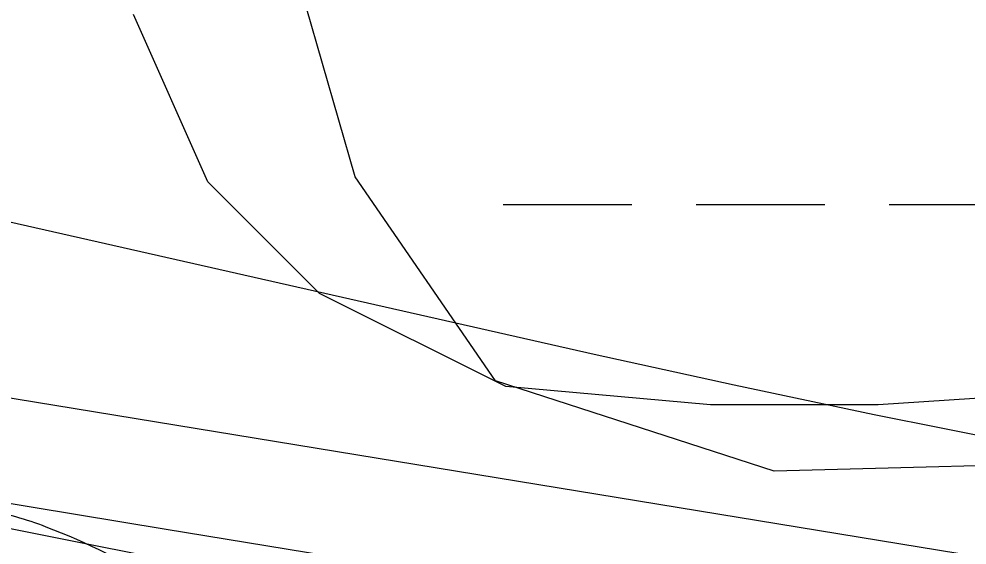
# Model space of a CAD drawing. Extents: x 3445503 to 3483459, y 540493 to 566012.
# Drawn here: x 3470102.4 to 3470338.1, y 552383.1 to 552514 of the extents above; entities that cross this region are included whole.
import ezdxf

# ---------------------------------------------------------------- set-up
doc = ezdxf.new("R2010")
doc.units = 0
for name, color, linetype in [('V-RIVR-EDGE', 7, 'Continuous'), ('V-RRAP-RVMT', 7, 'Continuous'), ('V-SITE-VEGE', 7, 'Continuous'), ('V-TOPO-DPTH', 7, 'Continuous'), ('V-TOPO-MINR', 7, 'Continuous'), ('V-WETL-SWMP', 7, 'Continuous')]:
    doc.layers.add(name, color=color, linetype=linetype)

msp = doc.modelspace()

# ---------------------------------------------------------------- linework, layer by layer
at = {"layer": 'V-RIVR-EDGE'}
msp.add_spline([(3466309.3848466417, 552621.9579710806), (3466349.703870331, 552619.4248512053), (3466382.7286882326, 552619.3431903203), (3466411.927860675, 552618.5757255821), (3466431.7444705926, 552619.221988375), (3466456.4313341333, 552621.2467355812), (3466478.3423179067, 552625.364137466), (3466500.245565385, 552626.3528723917), (3466524.236310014, 552628.0317091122), (3466536.750118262, 552627.6531342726), (3466565.613695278, 552631.7533443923), (3466586.12556452, 552632.3978880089), (3466600.729448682, 552633.7523039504), (3466616.0268729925, 552634.4097413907), (3466639.3163411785, 552633.656889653), (3466653.5691573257, 552633.621646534), (3466663.6572942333, 552636.3777557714), (3466670.958376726, 552636.70733408), (3466676.5238896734, 552638.0840993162), (3466689.3818892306, 552636.3141462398), (3466713.3709146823, 552637.2977236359), (3466728.6700581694, 552638.6504204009), (3466733.538592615, 552639.3336454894), (3466741.1864451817, 552639.3147345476), (3466744.6653205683, 552640.3490276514), (3466765.8784662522, 552643.425259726), (3466811.078918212, 552646.7898098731), (3466822.205646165, 552647.8051920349), (3466836.469636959, 552652.2891345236), (3466848.283028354, 552649.8265008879), (3466872.264317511, 552647.6814113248), (3466895.5486281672, 552644.842781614), (3466925.7906895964, 552644.0727381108), (3466966.4607813, 552642.9292772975), (3466982.79421789, 552640.8030986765), (3467002.59535522, 552635.1920275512), (3467043.595884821, 552627.0951139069), (3467061.669188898, 552625.6598966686), (3467070.7101388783, 552626.68043636), (3467078.7116382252, 552629.0940734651), (3467090.2031876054, 552637.061189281), (3467099.252733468, 552641.558025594), (3467116.301199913, 552647.425610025), (3467156.6554667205, 552659.1453062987), (3467180.3045988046, 552663.258410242), (3467190.046825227, 552666.710638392), (3467215.09593143, 552674.6442302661), (3467224.4982644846, 552681.2259849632), (3467241.911552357, 552694.0453030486), (3467256.190156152, 552704.4389497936), (3467275.6875028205, 552716.5578510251), (3467305.630931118, 552735.6035578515), (3467327.5634045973, 552748.4117012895), (3467352.2898091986, 552766.4274129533), (3467374.5759294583, 552781.6681044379), (3467388.8450777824, 552788.2378248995), (3467399.6405082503, 552795.8590302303), (3467402.78378821, 552801.7609981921), (3467413.9139545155, 552804.1668990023), (3467419.4846249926, 552807.6294422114), (3467425.4132401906, 552815.2626817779), (3467432.374429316, 552818.7217866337), (3467446.2950883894, 552824.9447370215), (3467466.1340476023, 552834.6293710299), (3467483.877773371, 552840.495236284), (3467499.17605727, 552841.5003033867), (3467510.654712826, 552844.2529742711), (3467520.049309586, 552847.7060620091), (3467524.5753718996, 552850.4759246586), (3467538.4917330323, 552854.9607267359), (3467570.8333258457, 552859.7476002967), (3467609.0837633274, 552864.1722311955), (3467645.5969120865, 552868.9487896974), (3467670.2803372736, 552869.5830182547), (3467689.7518962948, 552871.2730296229), (3467696.009230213, 552871.257557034), (3467706.087052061, 552869.8421103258), (3467716.5150823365, 552869.4686930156), (3467730.4194092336, 552869.0866798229), (3467744.6799616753, 552872.1801036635), (3467757.201506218, 552874.9301957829), (3467768.325655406, 552874.9026889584), (3467789.870098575, 552871.3730978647), (3467862.1813662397, 552872.9324518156), (3467905.6281973, 552870.0439659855), (3467943.4854469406, 552856.0450843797), (3467982.0233429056, 552836.1347793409), (3468014.6377812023, 552810.677012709), (3468040.65671139, 552789.0595045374), (3468070.1493594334, 552766.3905114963), (3468095.144311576, 552752.4234346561), (3468129.525264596, 552738.433148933), (3468159.7466959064, 552729.3199935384), (3468202.1480592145, 552725.3911974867), (3468241.4284918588, 552724.5988046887), (3468263.6742114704, 552723.5009020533), (3468284.519956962, 552718.5825114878), (3468310.5466234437, 552700.0936702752), (3468339.350029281, 552679.8598040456), (3468348.374647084, 552674.2753801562), (3468371.3078897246, 552670.0470913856), (3468394.9518642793, 552672.074417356), (3468423.1107265, 552672.3524203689), (3468450.5691718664, 552670.5463645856), (3468476.2946264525, 552670.8303847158), (3468493.331918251, 552672.17878354), (3468516.288369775, 552677.3364956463), (3468541.3426335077, 552687.3558654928), (3468560.1404229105, 552697.7383375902), (3468569.530721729, 552699.453277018), (3468577.1777147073, 552699.086736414), (3468586.549102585, 552693.1538232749), (3468603.1932065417, 552676.0787095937), (3468627.1512868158, 552664.5476191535), (3468668.5080419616, 552659.9261425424), (3468712.655289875, 552659.1217155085), (3468729.6977392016, 552662.5558923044), (3468746.743626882, 552667.3805877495), (3468759.9561328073, 552668.390812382), (3468773.149727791, 552661.7531844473), (3468796.0468677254, 552642.9244498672), (3468815.139851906, 552632.1006529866), (3468834.5778869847, 552620.2331075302), (3468847.085678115, 552617.4211250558), (3468885.6579576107, 552611.4160065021), (3468924.924636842, 552605.0615391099), (3468947.8638966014, 552603.2666579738), (3468956.9074253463, 552605.3300866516), (3468965.9595499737, 552610.869811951), (3468970.840118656, 552616.4198523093), (3468974.664044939, 552616.4103968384), (3468976.7334907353, 552609.8002757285), (3468983.642244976, 552592.0539711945), (3468990.5742081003, 552583.6936675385), (3469002.715458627, 552573.2346920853), (3469014.5168157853, 552565.9052431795), (3469022.157791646, 552563.1052949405), (3469029.1086657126, 552562.3928438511), (3469038.490368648, 552560.6314866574), (3469047.8634757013, 552555.3938328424), (3469053.7680224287, 552553.2934418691), (3469073.9245257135, 552550.8101781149), (3469091.299991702, 552548.3337910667), (3469106.580224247, 552542.0386352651), (3469126.7289912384, 552536.4267045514), (3469142.713078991, 552533.6061261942), (3469153.1385305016, 552532.1898198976), (3469162.515075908, 552528.3426847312), (3469171.8761487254, 552518.2382156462), (3469185.7598455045, 552509.5130905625), (3469208.691368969, 552504.5895424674), (3469232.6709389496, 552501.7491935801), (3469258.052202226, 552503.4245919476), (3469277.1821487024, 552507.5488705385), (3469302.5720078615, 552512.7005655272), (3469341.873930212, 552520.598914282), (3469368.302380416, 552524.0098821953), (3469396.1067362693, 552521.5077074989), (3469447.8657340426, 552506.0839237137), (3469526.008483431, 552475.9943654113), (3469583.6754662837, 552459.8607093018), (3469651.0795180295, 552445.0935033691), (3469684.7815439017, 552437.7099004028), (3469730.656625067, 552432.7296194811), (3469767.1482841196, 552428.8154364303), (3469829.708729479, 552423.4462656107), (3469847.787191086, 552424.0968263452), (3469856.8255623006, 552424.0744770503), (3469867.597783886, 552422.3096815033), (3469876.2790699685, 552418.4642655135), (3469887.7370954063, 552412.8738245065), (3469925.5952046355, 552399.2225725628), (3469955.1256745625, 552391.8492846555), (3469977.3593599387, 552385.8845667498), (3470001.330334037, 552379.5679212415), (3470024.271312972, 552378.4682994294), (3470048.2654959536, 552381.5376547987), (3470074.0072827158, 552388.4266385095), (3470084.094560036, 552390.8351180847), (3470093.829909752, 552391.5063089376), (3470109.1161594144, 552387.6445607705), (3470138.280948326, 552372.9719095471), (3470163.617513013, 552356.5705654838), (3470192.4441277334, 552345.7227001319), (3470225.456051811, 552340.4265943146), (3470241.7920671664, 552339.3433046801), (3470271.6882181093, 552339.2693800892), (3470310.9617740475, 552335.6959499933), (3470330.081405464, 552335.6486726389), (3470358.588756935, 552336.2734457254), (3470382.571765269, 552334.8236154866), (3470398.206504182, 552331.3086373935), (3470414.528766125, 552324.6632731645), (3470435.0191456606, 552316.6170752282), (3470465.5847682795, 552306.1125415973), (3470481.553383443, 552297.0346293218), (3470485.3755905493, 552296.3299145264), (3470491.6320648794, 552295.9668122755), (3470495.7976037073, 552293.5230895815), (3470499.962282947, 552290.7317372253), (3470505.8651104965, 552287.9360869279), (3470526.710855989, 552283.017696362), (3470533.314959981, 552282.6537345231), (3470539.224664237, 552282.6391215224), (3470542.35161202, 552281.9361259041), (3470544.0837432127, 552279.4984203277), (3470547.2055334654, 552276.7096467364), (3470551.369353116, 552273.5706647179), (3470557.6223890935, 552271.8170438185), (3470564.5698248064, 552269.7140740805), (3470576.390092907, 552270.0324777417), (3470585.774374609, 552269.3140095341), (3470591.329572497, 552266.5192188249), (3470613.5581003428, 552258.468722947), (3470637.518759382, 552247.9805214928), (3470666.686127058, 552234.3507592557), (3470680.9234706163, 552228.0581822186), (3470696.5547711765, 552223.1526854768), (3470705.2403551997, 552221.0454177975), (3470710.454800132, 552221.0325239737), (3470716.373959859, 552224.8418372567), (3470726.806288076, 552226.2065682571), (3470744.8873284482, 552227.9000179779), (3470772.007599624, 552229.918748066), (3470784.1763569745, 552230.5839218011), (3470792.1709796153, 552230.2165216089), (3470802.939762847, 552227.0612074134), (3470818.5822380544, 552226.6748962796), (3470830.0617531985, 552229.7751968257), (3470835.9809129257, 552233.5845101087), (3470842.5867360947, 552233.9158075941), (3470861.0085294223, 552232.8273604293), (3470874.207281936, 552228.2755104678), (3470890.1810546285, 552221.2833761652), (3470909.2989668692, 552220.5408394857), (3470935.3711915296, 552220.4763703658), (3470949.6326035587, 552223.9174238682), (3470960.7627698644, 552226.3233246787), (3470973.2774377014, 552226.2923795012), (3470997.600339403, 552221.7130227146), (3471022.2691515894, 552216.4375470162), (3471070.562167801, 552205.1939150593), (3471088.982241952, 552203.410208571), (3471111.9249400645, 552203.0058460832), (3471121.6577110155, 552202.63414795), (3471127.9124661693, 552201.5757863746), (3471132.7706855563, 552198.0874555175), (3471136.5825776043, 552193.2111847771), (3471141.449392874, 552193.1991505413), (3471145.627825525, 552195.9698727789), (3471151.191619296, 552196.651378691), (3471156.7536938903, 552196.6376252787), (3471178.2955582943, 552192.0651451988), (3471192.538918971, 552188.2059757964), (3471223.459047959, 552180.4816198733), (3471265.8406407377, 552168.5573415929), (3471314.8263375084, 552156.2691014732), (3471351.300804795, 552145.4023251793), (3471386.043140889, 552136.9732544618), (3471401.337986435, 552136.5878029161), (3471419.4112905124, 552135.1525856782), (3471433.656370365, 552131.9886755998), (3471456.2385449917, 552126.3707277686), (3471476.7409587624, 552123.1913451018), (3471490.6366897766, 552119.3330352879), (3471513.9029490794, 552109.1941826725), (3471547.945727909, 552099.0286828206), (3471579.5628353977, 552091.9978670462), (3471609.4417945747, 552084.9713492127), (3471637.2366949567, 552078.6452482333), (3471668.4958577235, 552067.4437361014), (3471684.820698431, 552061.841260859), (3471699.7636163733, 552059.718520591), (3471716.436946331, 552054.4628154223), (3471743.1820810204, 552045.3582559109), (3471759.4974662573, 552035.931854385), (3471773.3906185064, 552031.0306555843), (3471788.6674126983, 552023.3449811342), (3471808.459094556, 552013.9099837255), (3471820.614098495, 552009.0130828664), (3471825.8216667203, 552006.2191517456), (3471833.447169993, 551997.1618695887), (3471837.259921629, 551992.6332285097), (3471849.414065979, 551987.3886979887), (3471863.313235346, 551984.9209068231), (3471900.5121879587, 551985.8718198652), (3471925.883995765, 551983.723291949), (3471961.6760975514, 551978.0726797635), (3472004.068005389, 551970.3199574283), (3472058.2621299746, 551955.5854158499), (3472104.461631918, 551941.2182744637), (3472151.699724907, 551925.1104060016), (3472165.5920175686, 551919.8615775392), (3472170.7952878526, 551915.3294981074), (3472181.9056836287, 551909.7399166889), (3472191.9809267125, 551907.2815809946), (3472199.9643747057, 551902.3949951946), (3472208.994150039, 551898.8963492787), (3472220.108843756, 551895.0449161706), (3472235.3925146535, 551890.1402790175), (3472240.606959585, 551890.1273851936), (3472245.472915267, 551889.7677212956), (3472259.3703654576, 551886.604670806), (3472269.448187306, 551885.1892240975), (3472280.212672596, 551880.2957615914), (3472294.809680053, 551878.8691402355), (3472314.2752219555, 551878.1257439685), (3472330.2687651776, 551879.1290918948), (3472344.178249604, 551880.8328566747), (3472354.254352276, 551878.7221506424), (3472360.163196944, 551878.3599079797), (3472367.812768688, 551879.0362563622), (3472378.246816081, 551881.096246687), (3472386.2422983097, 551881.076476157), (3472400.490816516, 551879.3030847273), (3472427.2557217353, 551878.1940074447), (3472454.38115044, 551882.2985155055), (3472479.7598349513, 551882.9310248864), (3472504.4381026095, 551881.4794754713), (3472524.948252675, 551881.4287597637), (3472536.418312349, 551880.7051340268), (3472544.4069178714, 551877.9043261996), (3472549.2677160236, 551875.4588843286), (3472555.1774202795, 551875.4442713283), (3472570.123776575, 551874.7120497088), (3472580.207615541, 551875.7300106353), (3472593.4184022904, 551876.0449759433), (3472610.103766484, 551875.6560860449), (3472633.7443026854, 551876.2928933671), (3472647.2949828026, 551873.4783321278), (3472654.2398397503, 551870.3324734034), (3472660.149544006, 551870.3178604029), (3472666.4103162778, 551871.6929064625), (3472682.051931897, 551870.9589656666), (3472693.8790767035, 551874.0584066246), (3472707.1027572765, 551879.5878168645), (3472717.8801363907, 551879.9087992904), (3472730.733838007, 551876.4006979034), (3472741.8571276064, 551876.0255614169), (3472753.678255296, 551876.6915947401), (3472772.8142188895, 551883.249280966), (3472794.0325221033, 551888.4112910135), (3472814.549548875, 551891.1416126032), (3472833.325848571, 551892.8333431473), (3472843.4114067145, 551894.5465633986), (3472860.4572943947, 551899.3712588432), (3472888.2831399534, 551905.5598257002), (3472914.0189095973, 551910.0154017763), (3472934.187447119, 551912.3989532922), (3472958.177332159, 551913.7301603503), (3472986.3353347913, 551913.660533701), (3473020.7489521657, 551912.8801751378), (3473048.558465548, 551912.4637784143), (3473074.9877753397, 551916.2223759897), (3473094.816419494, 551921.7354540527), (3473113.957540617, 551930.3789182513), (3473134.14498908, 551940.4103223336), (3473153.2938464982, 551952.1824534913), (3473173.494188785, 551967.4283025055), (3473183.9394108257, 551974.0074784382), (3473198.201682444, 551977.7961616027), (3473219.4002151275, 551974.9626894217), (3473232.247899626, 551969.0211803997), (3473250.2988544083, 551958.5475919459), (3473256.5475924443, 551955.055822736), (3473269.4025833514, 551952.0691659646)], degree=3, dxfattribs=at)
at = {"layer": 'V-RRAP-RVMT'}
msp.add_lwpolyline([(3470328.0790000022, 552342.1060000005), (3470202.5600000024, 552373.5880000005), (3470200.4510000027, 552367.1140000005), (3470051.2080000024, 552396.8920000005), (3470049.3610000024, 552390.4530000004), (3469931.3110000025, 552422.5100000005), (3469933.3810000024, 552435.3630000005), (3469809.2820000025, 552461.7110000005), (3469816.5110000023, 552489.2820000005), (3469666.6230000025, 552528.0210000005), (3469666.3720000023, 552531.5530000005), (3469512.971000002, 552557.4630000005), (3469511.3090000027, 552547.5900000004), (3469362.6090000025, 552560.8640000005), (3469358.1450000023, 552518.1430000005), (3469229.1150000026, 552532.7030000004), (3469227.4290000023, 552521.3900000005), (3469137.4640000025, 552535.3440000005), (3469138.0390000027, 552540.5000000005), (3469012.0510000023, 552564.5800000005), (3469012.8250000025, 552566.8090000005), (3469008.3735283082, 552567.6208869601)], dxfattribs=at)
at = {"layer": 'V-SITE-VEGE'}
msp.add_lwpolyline([(3470822.526, 552303.642), (3470679.926, 552336.246), (3470558.74, 552365.727), (3470438.411, 552391.103), (3470378.245, 552403.791), (3470290.224, 552401.448), (3470220.932, 552423.937), (3470185.973, 552474.672), (3470165.665, 552545.273)], dxfattribs=at)
at = {"layer": 'V-TOPO-DPTH'}
msp.add_lwpolyline([(3470860.667124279, 552271.887926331), (3470791.805904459, 552281.8917339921), (3470722.987725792, 552292.1775765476), (3470654.2341088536, 552302.8864714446), (3470585.523533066, 552313.8774012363), (3470514.139596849, 552325.521207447), (3470481.1539443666, 552330.9058848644), (3470448.1691872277, 552336.2960369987), (3470415.1857731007, 552341.6944012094), (3470382.2032543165, 552347.0982401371), (3470138.531901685, 552387.0523777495), (3470083.831407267, 552396.069160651), (3470029.1412410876, 552405.1478358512), (3469974.4665672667, 552414.3193494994), (3469919.8022216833, 552423.5527554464), (3469826.301906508, 552439.4276290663), (3469818.396939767, 552440.778520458), (3469810.4939397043, 552442.1407486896), (3469802.593889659, 552443.5199821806), (3469794.6958062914, 552444.9105525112), (3469644.61884156, 552471.5002765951), (3469563.8952171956, 552485.9323098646), (3469483.2022208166, 552500.532129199), (3469402.5551664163, 552515.3836276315)], dxfattribs=at)
at = {"layer": 'V-TOPO-MINR'}
for points in [[(3470846.8510811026, 552344.5545154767), (3470781.2450803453, 552348.657051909), (3470715.762131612, 552354.0311855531), (3470650.4637609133, 552361.3127150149), (3470585.2884422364, 552369.8658416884), (3470468.7636537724, 552386.8902922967), (3470461.949530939, 552387.9250638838), (3470455.1438465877, 552389.0108776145), (3470448.3508199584, 552390.1732545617), (3470441.5662318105, 552391.3866736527), (3470385.031066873, 552401.8267818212), (3470350.028623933, 552408.5096361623), (3470315.084024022, 552415.4738463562), (3470280.2261886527, 552422.8600903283), (3470245.4261963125, 552430.5276901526), (3469852.691841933, 552519.5534266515), (3469837.630228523, 552523.0079278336), (3469822.5806350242, 552526.5134441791), (3469807.5490713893, 552530.0954832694), (3469792.5295276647, 552533.7285375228), (3469689.168875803, 552559.0087812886), (3469225.565178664, 552706.7562254)], [(3470863.208840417, 552294.5876046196), (3470491.9548973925, 552355.3631485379), (3470471.7598790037, 552358.6702726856), (3470451.5651011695, 552361.9788646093), (3470431.3706841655, 552365.289658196), (3470411.176507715, 552368.6019195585), (3469981.3406345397, 552439.1279278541), (3469953.452114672, 552443.7802541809), (3469925.580768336, 552448.5317197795), (3469897.7351822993, 552453.4318942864), (3469869.9067697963, 552458.4312080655), (3469842.1154428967, 552463.6273424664), (3469814.3563829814, 552468.9867290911), (3469786.64572354, 552474.5909940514), (3469758.967331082, 552480.3585112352), (3469737.79462793, 552484.868018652), (3469699.5502147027, 552492.9944191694), (3469661.3006364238, 552501.0963775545), (3469623.043310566, 552509.1616727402), (3469584.7808196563, 552517.2025257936), (3469229.205399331, 552591.7487087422)], [(3470860.667124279, 552271.887926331), (3470791.805904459, 552281.8917339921), (3470722.987725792, 552292.1775765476), (3470654.2341088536, 552302.8864714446), (3470585.523533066, 552313.8774012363), (3470514.139596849, 552325.521207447), (3470481.1539443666, 552330.9058848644), (3470448.1691872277, 552336.2960369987), (3470415.1857731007, 552341.6944012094), (3470382.2032543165, 552347.0982401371), (3470138.531901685, 552387.0523777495), (3470083.831407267, 552396.069160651), (3470029.1412410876, 552405.1478358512), (3469974.4665672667, 552414.3193494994), (3469919.8022216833, 552423.5527554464), (3469826.301906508, 552439.4276290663), (3469818.396939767, 552440.778520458), (3469810.4939397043, 552442.1407486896), (3469802.593889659, 552443.5199821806), (3469794.6958062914, 552444.9105525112), (3469644.61884156, 552471.5002765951), (3469563.8952171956, 552485.9323098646), (3469483.2022208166, 552500.532129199), (3469402.5551664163, 552515.3836276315)]]:
    msp.add_lwpolyline(points, dxfattribs=at)
at = {"layer": 'V-WETL-SWMP'}
for p, q in [((3470222.796937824, 552467.8180302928), (3470254.7969378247, 552467.8180302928)), ((3470270.796937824, 552467.818030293), (3470302.796937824, 552467.8180302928)), ((3470318.796937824, 552467.818030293), (3470350.796937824, 552467.8180302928))]:
    msp.add_line(p, q, dxfattribs=at)
msp.add_lwpolyline([(3470936.159, 552376.296), (3470811.203, 552371.6680000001), (3470741.782, 552390.18), (3470686.2460000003, 552394.808), (3470626.082, 552390.18), (3470552.0330000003, 552399.436), (3470491.869, 552408.692), (3470440.961, 552427.204), (3470385.424, 552422.576), (3470316.004, 552417.948), (3470274.352, 552417.948), (3470223.443, 552422.576), (3470177.163, 552445.716), (3470149.395, 552473.484), (3470130.883, 552515.137)], dxfattribs=at)

doc.saveas('drawing.dxf')
